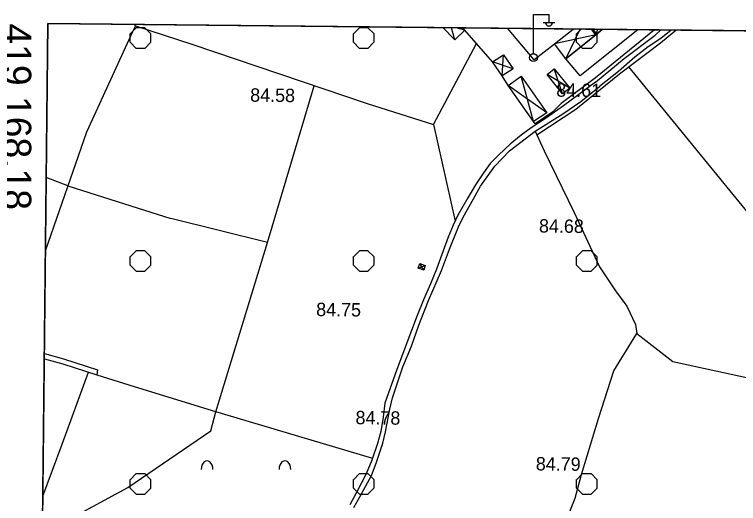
# Model space of a CAD drawing. Extents: x 417995 to 421451, y 4454518 to 4458015.
# Drawn here: x 419153.2 to 419477.6, y 4457582.7 to 4457802.1 of the extents above; entities that cross this region are included whole.
import ezdxf

# ---------------------------------------------------------------- set-up
doc = ezdxf.new("R2010")
doc.units = 0
for name, color, linetype in [('B_Kapi', 7, 'Continuous'), ('B_Sundurma', 7, 'Continuous'), ('B_Ticari', 7, 'Continuous'), ('P_Grid', 7, 'Continuous'), ('PAFTALAMA', 7, 'Continuous'), ('PL_KA_TARIM_ALANI', 7, 'Continuous'), ('S_Elektrik_Diregi', 7, 'Continuous'), ('S_Meyvalik', 7, 'Continuous'), ('Sinir_itirazli_Mulkiyet', 7, 'Continuous'), ('Sinir_Tel_bir_taraf', 7, 'Continuous'), ('TR_TARIMALANI', 7, 'Continuous'), ('Y_Kot_Noktasi', 7, 'Continuous'), ('Y_Lejant', 7, 'Continuous'), ('Y_Yol_Kotu', 7, 'Continuous'), ('Yol_Sose', 7, 'Continuous'), ('Yol_Toprak_Duz', 7, 'Continuous'), ('Yol_Toprak_Kesik', 7, 'Continuous')]:
    doc.layers.add(name, color=color, linetype=linetype)

msp = doc.modelspace()

# ---------------------------------------------------------------- linework, layer by layer
at = {"layer": 'B_Kapi'}
msp.add_lwpolyline([(419398.16, 4457762.16), (419394.41, 4457758.45)], dxfattribs=at)
at = {"layer": 'B_Sundurma'}
for p, q in [((419350.44, 4457790.72), (419349.03, 4457796.1)), ((419354.91, 4457795.07), (419351.09, 4457796.08)), ((419400.25, 4457782.16), (419406.62, 4457795.49)), ((419414.4, 4457795.41), (419413.65, 4457792.99)), ((419413.65, 4457792.99), (419395.19, 4457788.95)), ((419371.69, 4457774.47), (419372.32, 4457783.97)), ((419376.61, 4457777.6), (419367.34, 4457780.74)), ((419402, 4457769.01), (419391.86, 4457775.07)), ((419398.75, 4457766.43), (419395.02, 4457777.71)), ((419385.76, 4457754.01), (419380.23, 4457774.37)), ((419391.65, 4457757.94), (419374.38, 4457770.14)), ((419336.57, 4457687.34), (419334.8, 4457690.32)), ((419334.1, 4457688.25), (419337.17, 4457689.45))]:
    msp.add_line(p, q, dxfattribs=at)
for points in [[(419353.93, 4457796.05), (419354.91, 4457795.07), (419350.44, 4457790.72), (419345.03, 4457796.14)], [(419411.77, 4457795.44), (419413.65, 4457792.99), (419400.25, 4457782.16), (419395.19, 4457788.95), (419403.49, 4457795.53)], [(419416.69, 4457795.39), (419413.65, 4457792.99), (419411.77, 4457795.44)]]:
    msp.add_lwpolyline(points, dxfattribs=at)
for points in [[(419376.61, 4457777.6), (419371.69, 4457774.47), (419367.34, 4457780.74), (419372.32, 4457783.97)], [(419402, 4457769.01), (419398.75, 4457766.43), (419391.86, 4457775.07), (419395.02, 4457777.71)], [(419391.65, 4457757.94), (419385.76, 4457754.01), (419374.38, 4457770.14), (419380.23, 4457774.37)], [(419336.57, 4457687.34), (419334.1, 4457688.25), (419334.8, 4457690.32), (419337.17, 4457689.45)]]:
    msp.add_lwpolyline(points, close=True, dxfattribs=at)
at = {"layer": 'B_Ticari'}
msp.add_lwpolyline([(419432.43, 4457795.22), (419406.67, 4457774.56), (419400.25, 4457782.16), (419413.65, 4457792.99), (419416.69, 4457795.39)], dxfattribs=at)
at = {"layer": 'PAFTALAMA'}
for p, q in [((419168.18, 4457798.01), (419138.44, 4455021.89)), ((421295.36, 4457775.52), (419168.18, 4457798.01))]:
    msp.add_line(p, q, dxfattribs=at)
at = {"layer": 'PL_KA_TARIM_ALANI'}
for p, q in [((419168.18, 4457798.01), (419159.16, 4456956.55)), ((419918.87, 4457790.08), (419168.18, 4457798.01))]:
    msp.add_line(p, q, dxfattribs=at)
at = {"layer": 'S_Elektrik_Diregi'}
for p, q in [((419385.67, 4457784.56), (419385.67, 4457802.06)), ((419385.67, 4457802.06), (419392.67, 4457802.06)), ((419392.67, 4457798.56), (419392.67, 4457802.06)), ((419390.01, 4457798.42), (419395.26, 4457798.42))]:
    msp.add_line(p, q, dxfattribs=at)
msp.add_circle((419385.71, 4457782.72), 1.75, dxfattribs=at)
msp.add_arc((419392.67, 4457798.57), 1.66, 184.8384, 355.1464, dxfattribs=at)
at = {"layer": 'S_Meyvalik'}
for centre in [(419239.45, 4457597.92), (419274.35, 4457597.92)]:
    msp.add_ellipse(centre, major_axis=(0, 3.96), ratio=0.663658, start_param=4.712389, end_param=7.853982, dxfattribs=at)
at = {"layer": 'Sinir_itirazli_Mulkiyet'}
for points in [[(419206.81, 4457797.6), (419207.39, 4457796.97)], [(419206.12, 4457794.22), (419185.38, 4457749.3), (419167.09, 4457696.36)], [(419207.39, 4457796.97), (419206.12, 4457794.22)], [(419206.12, 4457794.22), (419206.12, 4457794.22)], [(419207.39, 4457796.97), (419232.71, 4457788.72)], [(419387.19, 4457748.08), (419404.76, 4457759.62), (419424.21, 4457775.41), (419442.61, 4457789.35), (419449.46, 4457795.04)], [(419232.71, 4457788.72), (419311.27, 4457762.05), (419340.87, 4457752.72), (419360.14, 4457789.05)], [(419533.59, 4457649.74), (419486.56, 4457707.43), (419428.48, 4457778.64)], [(419266.47, 4457699.82), (419287.49, 4457770.12)], [(419340.87, 4457752.72), (419350.58, 4457709.42)], [(419386.4, 4457749.79), (419390.55, 4457740.84), (419403.88, 4457713.29), (419415.28, 4457688.92), (419422.43, 4457678.17), (419427.54, 4457671.24), (419431.43, 4457663.06), (419432.07, 4457658.95)], [(419177.07, 4457725.25), (419167.44, 4457728.96)], [(419177.07, 4457725.25), (419205.28, 4457716.23)], [(419205.28, 4457716.23), (419205.28, 4457716.23)], [(419205.28, 4457716.23), (419223.2, 4457710.5)], [(419243.41, 4457623.89), (419266.47, 4457699.82), (419223.2, 4457710.5)], [(419165.91, 4457586.06), (419174.56, 4457609.29), (419186.3, 4457641.63)], [(419190.34, 4457642.67), (419190.03, 4457640.39), (419204.42, 4457635.94)], [(419204.42, 4457635.94), (419204.42, 4457635.94)], [(419204.42, 4457635.94), (419241.81, 4457624.37)], [(419203.93, 4457589.9), (419241.2, 4457615.28), (419243.41, 4457623.89)], [(419241.81, 4457624.37), (419313.63, 4457603.12)], [(419165.73, 4457569.14), (419203.93, 4457589.9)], [(419203.93, 4457589.9), (419203.93, 4457589.9)], [(419203.93, 4457589.9), (419203.93, 4457589.9)]]:
    msp.add_lwpolyline(points, dxfattribs=at)
at = {"layer": 'Sinir_Tel_bir_taraf'}
for points in [[(419367.34, 4457780.74), (419354.91, 4457795.07)], [(419373.99, 4457795.84), (419385.8, 4457781.69), (419395.19, 4457788.95)], [(419439.99, 4457795.14), (419413.44, 4457773.65)], [(419374.38, 4457770.14), (419371.69, 4457774.47)], [(419413.44, 4457773.65), (419398.16, 4457762.16)], [(419394.41, 4457758.45), (419386.54, 4457752.99), (419385.76, 4457754.01)], [(419414.85, 4457620.81), (419421.69, 4457642.29), (419432.07, 4457658.95), (419448.22, 4457646.47), (419500.39, 4457635.11), (419513.43, 4457633.08), (419558.57, 4457670.38)], [(419419.27, 4457488.85), (419382.73, 4457499.48), (419388.08, 4457523.76), (419393.42, 4457548.37), (419400.23, 4457574.63), (419404.33, 4457585.1), (419407.23, 4457595.8), (419414.85, 4457620.81)]]:
    msp.add_lwpolyline(points, dxfattribs=at)
at = {"layer": 'TR_TARIMALANI'}
for p, q in [((419205.01, 4457793.4), (419207.71, 4457796.11)), ((419207.75, 4457796.14), (419211.58, 4457796.14)), ((419214.26, 4457793.4), (419211.55, 4457796.11)), ((419305.01, 4457793.4), (419307.71, 4457796.11)), ((419307.75, 4457796.14), (419311.58, 4457796.14)), ((419314.26, 4457793.4), (419311.55, 4457796.11)), ((419405, 4457793.4), (419407.09, 4457795.49)), ((419414.25, 4457793.4), (419412.22, 4457795.43)), ((419205.04, 4457789.6), (419205.04, 4457793.43)), ((419214.29, 4457789.6), (419214.29, 4457793.43)), ((419305.04, 4457789.6), (419305.04, 4457793.43)), ((419314.29, 4457789.6), (419314.29, 4457793.43)), ((419405.04, 4457789.6), (419405.04, 4457793.43)), ((419414.29, 4457789.6), (419414.29, 4457793.43)), ((419207.72, 4457786.86), (419205.01, 4457789.57)), ((419211.55, 4457786.86), (419214.25, 4457789.57)), ((419307.72, 4457786.86), (419305.01, 4457789.57)), ((419311.55, 4457786.86), (419314.25, 4457789.57)), ((419407.71, 4457786.86), (419405.01, 4457789.57)), ((419411.54, 4457786.86), (419414.25, 4457789.57)), ((419207.75, 4457786.89), (419211.58, 4457786.89)), ((419307.75, 4457786.89), (419311.58, 4457786.89)), ((419407.75, 4457786.89), (419411.58, 4457786.89)), ((419205.01, 4457693.4), (419207.71, 4457696.11)), ((419205.04, 4457689.6), (419205.04, 4457693.43)), ((419207.75, 4457696.14), (419211.58, 4457696.14)), ((419214.26, 4457693.4), (419211.55, 4457696.11)), ((419214.29, 4457689.6), (419214.29, 4457693.43)), ((419305.01, 4457693.4), (419307.71, 4457696.11)), ((419305.04, 4457689.6), (419305.04, 4457693.43)), ((419307.75, 4457696.14), (419311.58, 4457696.14)), ((419314.26, 4457693.4), (419311.55, 4457696.11)), ((419314.29, 4457689.6), (419314.29, 4457693.43)), ((419405, 4457693.4), (419407.71, 4457696.11)), ((419405.04, 4457689.6), (419405.04, 4457693.43)), ((419407.75, 4457696.14), (419411.58, 4457696.14)), ((419414.25, 4457693.4), (419411.55, 4457696.11)), ((419414.29, 4457689.6), (419414.29, 4457693.43)), ((419207.72, 4457686.86), (419205.01, 4457689.57)), ((419211.55, 4457686.86), (419214.25, 4457689.57)), ((419307.72, 4457686.86), (419305.01, 4457689.57)), ((419311.55, 4457686.86), (419314.25, 4457689.57)), ((419407.71, 4457686.86), (419405.01, 4457689.57)), ((419411.54, 4457686.86), (419414.25, 4457689.57)), ((419207.75, 4457686.89), (419211.58, 4457686.89)), ((419307.75, 4457686.89), (419311.58, 4457686.89)), ((419407.75, 4457686.89), (419411.58, 4457686.89)), ((419205.01, 4457593.4), (419207.71, 4457596.11)), ((419207.75, 4457596.14), (419211.58, 4457596.14)), ((419214.26, 4457593.4), (419211.55, 4457596.11)), ((419305.01, 4457593.4), (419307.71, 4457596.11)), ((419307.75, 4457596.14), (419311.58, 4457596.14)), ((419314.26, 4457593.4), (419311.55, 4457596.11)), ((419405, 4457593.4), (419407.71, 4457596.11)), ((419407.75, 4457596.14), (419411.58, 4457596.14)), ((419414.25, 4457593.4), (419411.55, 4457596.11)), ((419205.04, 4457589.6), (419205.04, 4457593.43)), ((419214.29, 4457589.6), (419214.29, 4457593.43)), ((419305.04, 4457589.6), (419305.04, 4457593.43)), ((419314.29, 4457589.6), (419314.29, 4457593.43)), ((419405.04, 4457589.6), (419405.04, 4457593.43)), ((419414.29, 4457589.6), (419414.29, 4457593.43)), ((419207.72, 4457586.86), (419205.01, 4457589.57)), ((419207.75, 4457586.89), (419211.58, 4457586.89)), ((419211.55, 4457586.86), (419214.25, 4457589.57)), ((419307.72, 4457586.86), (419305.01, 4457589.57)), ((419307.75, 4457586.89), (419311.58, 4457586.89)), ((419311.55, 4457586.86), (419314.25, 4457589.57)), ((419407.71, 4457586.86), (419405.01, 4457589.57)), ((419407.75, 4457586.89), (419411.58, 4457586.89)), ((419411.54, 4457586.86), (419414.25, 4457589.57))]:
    msp.add_line(p, q, dxfattribs=at)
at = {"layer": 'Y_Lejant'}
msp.add_lwpolyline([(419168.18, 4457798.01), (421295.36, 4457775.52), (421266.41, 4454999.4), (419138.44, 4455021.89)], close=True, dxfattribs=at)
at = {"layer": 'Yol_Sose'}
for points in [[(419440.28, 4457792.82), (419442.84, 4457795.11)], [(419447.34, 4457795.06), (419442.83, 4457791.33)]]:
    msp.add_lwpolyline(points, dxfattribs=at)
at = {"layer": 'Yol_Toprak_Duz'}
for points in [[(419442.83, 4457791.33), (419437.11, 4457787.5), (419431.15, 4457782.85), (419423.84, 4457776.5), (419415.26, 4457769.73)], [(419305.17, 4457580.9), (419307.92, 4457585.76), (419313.09, 4457595.34), (419315.29, 4457600.76), (419318.24, 4457609.75), (419319.48, 4457614.86), (419321.32, 4457625.03), (419322.48, 4457630.19), (419327.16, 4457644.03), (419331.01, 4457653.35), (419334.4, 4457662.66), (419338.72, 4457673.8), (419344.54, 4457687.28), (419348.16, 4457696.79), (419352.06, 4457706.86), (419354.19, 4457711.22), (419358.78, 4457719.43), (419362.02, 4457725.05), (419368.33, 4457734.04), (419375, 4457740.88), (419386.4, 4457749.79), (419398.81, 4457757.47), (419406.99, 4457762.97), (419415.26, 4457769.73)], [(419166.57, 4457647.68), (419174.88, 4457645.4), (419190.03, 4457640.39)]]:
    msp.add_lwpolyline(points, dxfattribs=at)
at = {"layer": 'Yol_Toprak_Kesik'}
for points in [[(419413.51, 4457771.65), (419426.39, 4457782.29), (419440.28, 4457792.82)], [(419413.51, 4457771.65), (419399.13, 4457761.01), (419391.54, 4457755.74), (419384.72, 4457751.26), (419380.26, 4457747.94), (419375.34, 4457743.95), (419370.05, 4457738.97), (419366.38, 4457735.24), (419363.27, 4457731.1), (419359.7, 4457725.67), (419356.34, 4457719.81), (419351.8, 4457711.98), (419349.71, 4457707.61), (419347.54, 4457702.22), (419345.31, 4457695.98), (419342.2, 4457687.8), (419339.59, 4457681.29), (419336.39, 4457674.12), (419333.62, 4457667.05), (419331.09, 4457660.38), (419328.09, 4457652.38), (419324.29, 4457642.43), (419320.75, 4457632.36), (419319.18, 4457627.67), (419318.4, 4457621.48), (419317.33, 4457615.04), (419315.8, 4457609.71), (419313.31, 4457602.15), (419310.8, 4457596.08), (419306.49, 4457587.62), (419303.43, 4457582.08)], [(419166.59, 4457650.04), (419175.18, 4457647.68), (419190.34, 4457642.67)]]:
    msp.add_lwpolyline(points, dxfattribs=at)

# ---------------------------------------------------------------- texts
at = {"layer": 'P_Grid'}
msp.add_text('419 168.18', height=12.5, rotation=270, dxfattribs=at).set_placement((419148.18, 4457798.01))
at = {"layer": 'Y_Kot_Noktasi'}
for s, p in [('84.58', (419258.76, 4457762.95)), ('84.68', (419388.16, 4457704.27)), ('84.75', (419288.33, 4457666.79)), ('84.79', (419386.73, 4457597.58))]:
    msp.add_text(s, height=6, rotation=359.3662, dxfattribs=at).set_placement(p)
at = {"layer": 'Y_Yol_Kotu'}
for s, p in [('84.61', (419395.91, 4457765.19)), ('84.78', (419305.95, 4457618.27))]:
    msp.add_text(s, height=6, rotation=359.3662, dxfattribs=at).set_placement(p)

doc.saveas('drawing.dxf')
